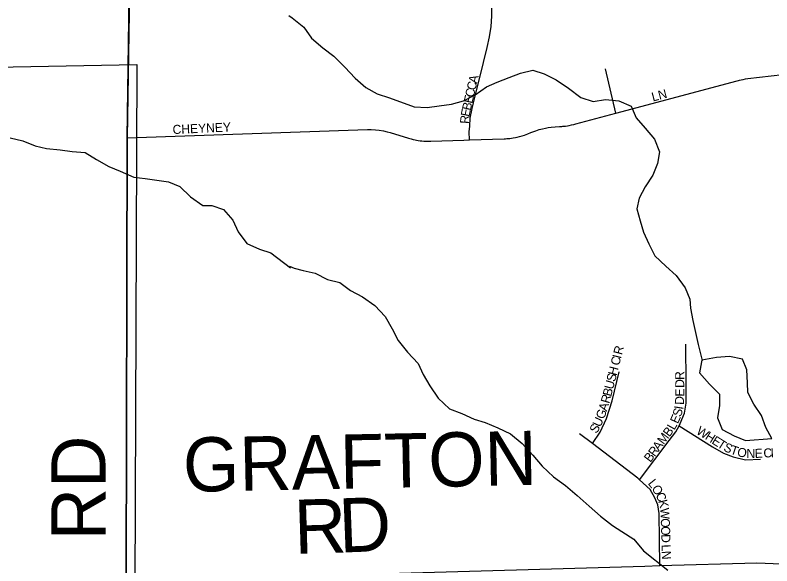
# Model space of a CAD drawing. Extents: x 1985906 to 2277390, y 930619 to 1324581.
# Drawn here: x 2138882 to 2143074, y 1188423 to 1191472 of the extents above; entities that cross this region are included whole.
import ezdxf

# ---------------------------------------------------------------- set-up
doc = ezdxf.new("R2010")
doc.units = 0
for name, color, linetype in [('GM_X_County_Road', 7, 'Continuous'), ('GM_X_County_Road_Text', 7, 'Continuous'), ('GM_X_Minor_Lake', 7, 'Continuous'), ('GM_X_Minor_River', 7, 'Continuous'), ('GM_X_Section', 7, 'Continuous'), ('GM_X_Township', 7, 'Continuous'), ('GM_X_Township_Subdivision', 7, 'Continuous'), ('GM_X_Township_Subdivision_Text', 7, 'Continuous')]:
    doc.layers.add(name, color=color, linetype=linetype)

msp = doc.modelspace()

# ---------------------------------------------------------------- linework, layer by layer
at = {"layer": 'GM_X_County_Road'}
for points in [[(2139542.3, 1185762.8), (2139503.5, 1186666), (2139494.6, 1188225.5), (2139496.8, 1188359.9), (2139502.2, 1190793.3), (2139542.7, 1193667.1)], [(2139496.8, 1188359.9), (2140493.1, 1188366.8), (2140881.8, 1188378.2), (2142370.9, 1188421.9), (2142452.8, 1188424.3), (2142990.5, 1188440.1), (2143128.3, 1188434.5), (2144324.2, 1188476.4)]]:
    msp.add_lwpolyline(points, dxfattribs=at)
at = {"layer": 'GM_X_Minor_Lake'}
for points in [[(2142686.8, 1189562.7), (2142683.9, 1189553.4), (2142673.1, 1189491), (2142728.3, 1189429.8), (2142783.5, 1189372.7), (2142784.6, 1189310.5), (2142773.9, 1189242.1), (2142799.1, 1189178.3), (2142865.9, 1189143.5), (2142928.5, 1189116.5), (2143074.1, 1189128.6)], [(2143074.1, 1189128.6), (2143041.4, 1189188.9), (2143016.1, 1189254.6), (2142974.9, 1189318.1), (2142941.6, 1189383.7), (2142938.6, 1189435.8), (2142935.2, 1189508), (2142912.1, 1189567.7), (2142839.7, 1189582.4), (2142767.6, 1189577.1), (2142686.8, 1189562.7)]]:
    msp.add_lwpolyline(points, dxfattribs=at)
at = {"layer": 'GM_X_Minor_River'}
for points in [[(2140398, 1191469.3), (2140416.3, 1191457.6), (2140481.4, 1191404.6), (2140524.6, 1191345.2), (2140585.7, 1191290.2), (2140646.7, 1191245.2), (2140707.9, 1191184.1), (2140765.2, 1191123), (2140824.2, 1191071.9), (2140887, 1191037), (2140955.5, 1191014.2), (2141092.7, 1190964.6), (2141164.9, 1190959.9), (2141230.9, 1190969.1), (2141298.8, 1190978.4), (2141366.6, 1190997.8), (2141430.1, 1191031.1), (2141493.4, 1191074.4), (2141553, 1191101.6), (2141618.7, 1191126.9), (2141682.4, 1191150.1), (2141750.2, 1191167.5), (2141812.7, 1191146.6), (2141879.4, 1191113.7), (2141948.4, 1191066.8), (2142015.5, 1191015.9), (2142084, 1190993.1), (2142151.9, 1191004.4), (2142226.2, 1190997.8), (2142294.9, 1190968.9), (2142322.1, 1190903.2), (2142373.3, 1190846), (2142424.5, 1190784.7), (2142451.9, 1190715), (2142441.1, 1190650.6), (2142414.2, 1190585.9), (2142373.3, 1190520.9), (2142338.4, 1190458), (2142325.5, 1190399.6), (2142344.8, 1190333.7), (2142364, 1190269.9), (2142393.2, 1190206.2), (2142426.6, 1190138.6), (2142487.7, 1190081.6), (2142544.8, 1190030.4), (2142594.1, 1189963.1), (2142619.4, 1189899.4), (2142624.3, 1189849.3), (2142635.6, 1189781.3), (2142666.1, 1189649.4), (2142688.6, 1189559.2)], [(2138853.9, 1190793), (2138924, 1190775.2), (2138992.2, 1190749.3), (2139056.3, 1190733.4), (2139130.4, 1190725.6), (2139198.5, 1190717.8), (2139270.7, 1190711.9), (2139332.8, 1190672), (2139401, 1190634.1), (2139463.1, 1190608.2), (2139539.3, 1190574.3), (2139601.4, 1190568.4), (2139667.5, 1190558.6), (2139731.6, 1190548.7), (2139793.8, 1190522.8), (2139854, 1190466.8), (2139922.1, 1190418.9), (2139972.2, 1190419), (2140036.4, 1190395.1), (2140088.5, 1190337.1), (2140116.6, 1190273), (2140164.8, 1190207), (2140235, 1190177.1), (2140299.1, 1190155.2), (2140407.3, 1190073.8)], [(2140401.9, 1190082.7), (2140428.1, 1190071.2), (2140478.5, 1190058.1), (2140544.9, 1190043.3), (2140611.7, 1190008.4), (2140680.1, 1189991.6), (2140739, 1189946.6), (2140805.8, 1189911.7), (2140874.8, 1189864.8), (2140932.1, 1189803.7), (2140971.4, 1189736.2), (2141004.7, 1189670.6), (2141056, 1189605.3), (2141115.2, 1189544.2), (2141142.4, 1189482.5), (2141179.7, 1189419), (2141225, 1189351.6), (2141288.2, 1189292.6), (2141356.9, 1189265.8), (2141425.6, 1189235), (2141486, 1189216), (2141556.7, 1189187.2), (2141625.4, 1189154.4), (2141690.5, 1189101.4), (2141749.9, 1189036.3), (2141801.1, 1188975.1), (2141864.3, 1188916.1), (2141931.3, 1188867.1), (2141996.5, 1188812.2), (2142061.7, 1188753.2), (2142124.8, 1188698.2), (2142191.9, 1188647.2), (2142242.6, 1188614.1), (2142309.5, 1188571.2), (2142362.9, 1188506), (2142497.1, 1188400.1)]]:
    msp.add_lwpolyline(points, dxfattribs=at)
at = {"layer": 'GM_X_Section'}
msp.add_lwpolyline([(2139555.8, 1191197.8), (2139545, 1188303.3), (2137050, 1188308.3), (2136944.5, 1188308.5), (2136913.8, 1191149.4)], close=True, dxfattribs=at)
at = {"layer": 'GM_X_Township'}
for points in [[(2139644.7, 1169748.4), (2139611.5, 1172078.9), (2139566.5, 1174124.9), (2139551.5, 1176849.1), (2139574.3, 1180104.3), (2139561.5, 1182741.2), (2139581.4, 1183078.2), (2139560.8, 1184019.4), (2139556, 1185150.7), (2139556, 1185444), (2139503.5, 1186666), (2139494.6, 1188225.5), (2139496.8, 1188359.9), (2139502.2, 1190793.3), (2139549.1, 1193676.6), (2140581.8, 1193696.4), (2144321.2, 1193786.8), (2145028.4, 1193800.8), (2151106.9, 1193912.6)], [(2117908.3, 1193445.4), (2126053.1, 1193488.1), (2129443.2, 1193492.7), (2134076.1, 1193549.4), (2139549.1, 1193676.6), (2139502.2, 1190793.3), (2139496.8, 1188359.9), (2139494.6, 1188225.5), (2139503.5, 1186666), (2139556, 1185444), (2139556, 1185150.7), (2139560.8, 1184019.4), (2139581.4, 1183078.2), (2139561.5, 1182741.2), (2139574.3, 1180104.3), (2139551.5, 1176849.1), (2139566.5, 1174124.9), (2139611.5, 1172078.9), (2139644.7, 1169748.4)]]:
    msp.add_lwpolyline(points, dxfattribs=at)
at = {"layer": 'GM_X_Township_Subdivision'}
for points in [[(2141399.6, 1190781.4), (2141398.2, 1190826.7), (2141401.6, 1190857.4), (2141403.7, 1190902.2), (2141413.1, 1190955), (2141430.2, 1191024.4), (2141453.7, 1191118.5), (2141476.7, 1191210.5), (2141497.1, 1191292.4), (2141510.6, 1191352.7), (2141519, 1191409.1), (2141522.9, 1191465.5), (2141521.3, 1191619.2)], [(2139502.2, 1190793.3), (2140834.1, 1190839.5), (2140854.2, 1190839.4), (2140878.4, 1190837.8), (2140898.2, 1190835.5), (2140922.3, 1190831.3), (2140943.4, 1190826.4), (2140958.9, 1190821.9), (2141060.4, 1190790.9), (2141067.7, 1190788.7), (2141076.1, 1190786.4), (2141086.5, 1190783.8), (2141097.6, 1190781.4), (2141106.2, 1190779.8), (2141115.4, 1190778.2), (2141124.9, 1190776.8), (2141135.9, 1190775.5), (2141145.9, 1190774.6), (2141158.8, 1190773.8), (2141173.7, 1190773.4), (2141184.2, 1190773.4), (2141367.2, 1190779.8), (2141399.6, 1190781.4), (2141591.2, 1190787.5), (2141598.9, 1190787.9), (2141605.5, 1190788.3), (2141614, 1190789), (2141622.9, 1190789.9), (2141632.5, 1190791.2), (2141641.8, 1190792.6), (2141653.1, 1190794.6), (2141664.1, 1190796.9), (2141676.4, 1190799.8), (2141690.2, 1190803.7), (2141704.2, 1190808.1), (2141722.7, 1190814.8), (2141739.3, 1190821.7), (2141750.8, 1190826.5), (2141766.2, 1190832.3), (2141785.6, 1190838.6), (2141802.8, 1190843.3), (2141819.3, 1190847), (2141835, 1190849.9), (2141851.6, 1190852.3), (2141873, 1190854.3), (2141896.9, 1190855.2), (2141902.7, 1190855.5), (2141909.8, 1190855.9), (2141917.1, 1190856.5), (2141924, 1190857.2), (2141931.6, 1190858.1), (2141942.3, 1190859.7), (2141952.1, 1190861.3), (2141964.9, 1190863.9), (2141977.1, 1190866.9), (2141987.8, 1190869.5), (2142209.4, 1190928.9), (2142881.8, 1191108.9), (2142888.6, 1191110.6), (2142895.6, 1191112.4), (2142904.2, 1191114.3), (2142915.7, 1191116.5), (2142927.8, 1191118.6), (2142940.8, 1191120.3), (2143135.5, 1191144.2)], [(2142209.4, 1190928.9), (2142152.9, 1191173.9)], [(2142341.8, 1188899.8), (2142505.4, 1189117.7), (2142542.9, 1189164.2), (2142560.4, 1189198.6), (2142566.4, 1189210.5), (2142589.8, 1189268.9), (2142599.3, 1189323.1), (2142600.2, 1189433.4), (2142598.1, 1189649.9)], [(2142079.8, 1189101.1), (2142123, 1189164.1), (2142158.2, 1189238.6), (2142189.3, 1189337.2), (2142227.7, 1189497.9)], [(2142560.4, 1189198.6), (2142745.6, 1189081.9), (2142806, 1189046.4), (2142860.1, 1189026.9), (2142928.3, 1189009.5), (2143012.2, 1189014.3)], [(2142452.8, 1188424.3), (2142449.4, 1188712.1), (2142442.9, 1188760.1), (2142426.5, 1188800.1), (2142400, 1188845.9), (2142341.8, 1188899.8), (2142331.4, 1188909.4), (2142079.8, 1189101.1), (2142009.1, 1189154.9)]]:
    msp.add_lwpolyline(points, dxfattribs=at)

# ---------------------------------------------------------------- texts
at = {"layer": 'GM_X_County_Road_Text'}
for s, rotation, p in [('GRAFTON', 1.1573, (2139814.5, 1188832.1)), ('RD', 90, (2139382.5, 1188564.4)), ('D', 2.17, (2140680.1, 1188496.2)), ('R', 1.7176, (2140431.3, 1188488.8))]:
    msp.add_text(s, height=300, rotation=rotation, dxfattribs=at).set_placement(p)
at = {"layer": 'GM_X_Township_Subdivision_Text'}
for s, rotation, p in [('C', 76.9417, (2141431.3, 1191052.5)), ('A', 76.9509, (2141440.2, 1191091.1)), ('C', 76.9547, (2141422.3, 1191013.9)), ('LN', 14.7458, (2142415.3, 1190993.5)), ('E', 76.9378, (2141414.4, 1190979.6)), ('B', 77.0709, (2141405.5, 1190941.1)), ('E', 78.5883, (2141398.6, 1190906.9)), ('R', 86.2328, (2141396.2, 1190869.1)), ('CHEYNEY', 2.6044, (2139755.3, 1190813.4)), ('R', 75.5637, (2142243.4, 1189588.3)), ('C', 75.5691, (2142228, 1189528.6)), ('I', 75.5502, (2142237.9, 1189567)), ('H', 75.5556, (2142213.8, 1189473.2)), ('S', 75.5587, (2142205, 1189439.1)), ('R', 89.994, (2142588.7, 1189452.6)), ('U', 75.5466, (2142194, 1189396.5)), ('D', 89.9928, (2142588.7, 1189408.6)), ('B', 75.4511, (2142184.1, 1189358.1)), ('E', 89.8075, (2142588.6, 1189360)), ('R', 74.1661, (2142172.9, 1189318.8)), ('D', 87.2682, (2142586.4, 1189313.6)), ('A', 73.111, (2142159.8, 1189275.8)), ('I', 81.2657, (2142582.5, 1189286.2)), ('G', 70.0191, (2142143.9, 1189231.6)), ('E', 66.2232, (2142553.6, 1189206.7)), ('S', 72.311, (2142569.8, 1189244.4)), ('U', 65.3653, (2142123.8, 1189187.5)), ('S', 59.0081, (2142102.9, 1189152)), ('B', 53.3499, (2142506.6, 1189133.6)), ('L', 60.8039, (2142534.1, 1189171.4)), ('W', 327.7184, (2142651.8, 1189157.4)), ('M', 53.2977, (2142475, 1189091.3)), ('H', 327.7124, (2142700.1, 1189126.8)), ('E', 327.7195, (2142737.3, 1189103.3)), ('A', 53.2962, (2142448.7, 1189056)), ('T', 327.699, (2142767.1, 1189084.5)), ('S', 334.3121, (2142802.3, 1189062.7)), ('T', 341.0555, (2142840, 1189045)), ('B', 53.2904, (2142401.4, 1188992.5)), ('R', 53.2999, (2142425.1, 1189024.2)), ('O', 346.8582, (2142878.6, 1189032)), ('N', 359.5987, (2142933.5, 1189020.6)), ('E', 2.4534, (2142980.2, 1189020.3)), ('C', 2.4052, (2143028.6, 1189022.4)), ('I', 2.3605, (2143068.1, 1189024.1)), ('L', 308.5148, (2142385.1, 1188878.7)), ('O', 301.6347, (2142406.1, 1188852.4)), ('C', 294.9465, (2142428.5, 1188816.3)), ('K', 284.3543, (2142444.4, 1188782.7)), ('W', 273.8029, (2142454.9, 1188742.5)), ('O', 271.9237, (2142458.7, 1188685.8)), ('O', 271.7926, (2142460.1, 1188641.9)), ('D', 271.7926, (2142461.5, 1188597.9)), ('L', 271.7763, (2142463.3, 1188540.8)), ('N', 271.7846, (2142464.4, 1188505.6))]:
    msp.add_text(s, height=50, rotation=rotation, dxfattribs=at).set_placement(p)

doc.saveas('drawing.dxf')
